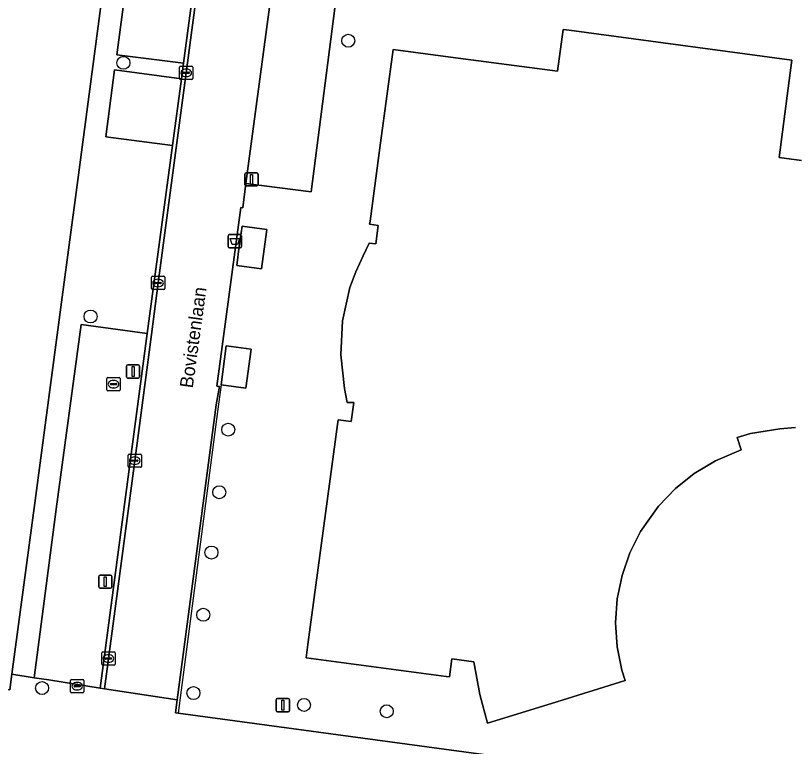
# Model space of a CAD drawing. Extents: x 161692 to 162379, y 380760 to 381678.
# Drawn here: x 162153.9 to 162212.6, y 380792.2 to 380847.3 of the extents above; entities that cross this region are included whole.
import ezdxf

# ---------------------------------------------------------------- set-up
doc = ezdxf.new("R2010")
doc.units = 0
for name, color, linetype in [('IMGEO_Afvalbak', 7, 'Continuous'), ('IMGEO_Boom', 7, 'Continuous'), ('IMGEO_Erf', 7, 'Continuous'), ('IMGEO_Hek', 7, 'Continuous'), ('IMGEO_Kolk', 7, 'Continuous'), ('IMGEO_Lichtmast', 7, 'Continuous'), ('IMGEO_Openbare_ruimte_label', 7, 'Continuous'), ('IMGEO_Pand', 7, 'Continuous'), ('IMGEO_Parkeervlak_open', 7, 'Continuous'), ('IMGEO_Rijbaan_lokaal_open', 7, 'Continuous'), ('IMGEO_Rioolput', 7, 'Continuous'), ('IMGEO_Voetpad_open', 7, 'Continuous')]:
    doc.layers.add(name, color=color, linetype=linetype)

msp = doc.modelspace()

# ---------------------------------------------------------------- linework, layer by layer
at = {"layer": 'IMGEO_Afvalbak'}
for p, q in [((162169.936, 380829.909), (162169.936, 380830.709)), ((162169.936, 380830.709), (162169.936, 380829.909)), ((162170.036, 380830.809), (162170.826, 380830.809)), ((162170.826, 380830.809), (162170.036, 380830.809)), ((162170.926, 380830.709), (162170.926, 380829.909)), ((162170.926, 380829.909), (162170.926, 380830.709)), ((162170.826, 380829.809), (162170.036, 380829.809)), ((162170.036, 380829.809), (162170.826, 380829.809))]:
    msp.add_line(p, q, dxfattribs=at)
msp.add_lwpolyline([(162170.079, 380830.523), (162170.783, 380830.523), (162170.634, 380830.053), (162170.228, 380830.053), (162170.079, 380830.523)], dxfattribs=at)
for centre, start, end in [((162170.036, 380830.709), 90, 180), ((162170.036, 380830.709), 90, 180), ((162170.826, 380830.709), 0, 90), ((162170.826, 380830.709), 360, 90), ((162170.036, 380829.909), 180, 270), ((162170.036, 380829.909), 180, 270), ((162170.826, 380829.909), 270, 0), ((162170.826, 380829.909), 270, 0)]:
    msp.add_arc(centre, 0.1, start, end, dxfattribs=at)
at = {"layer": 'IMGEO_Boom'}
for centre in [(162178.979, 380845.421), (162162.035, 380843.757), (162159.558, 380824.639), (162169.936, 380816.111), (162169.259, 380811.393), (162168.667, 380806.851), (162168.053, 380802.156), (162155.905, 380796.635), (162167.311, 380796.253), (162175.644, 380795.366), (162181.875, 380794.885)]:
    msp.add_circle(centre, 0.489, dxfattribs=at)
at = {"layer": 'IMGEO_Erf'}
for points in [[(162179.458, 380859.403), (162176.179, 380834.039), (162171.268, 380834.658), (162171.035, 380832.837), (162170.876, 380832.862), (162169.081, 380819.4), (162169.282, 380819.362), (162169.037, 380817.977), (162166.095, 380795.737), (162165.968, 380794.779), (162166.17, 380794.752), (162189.165, 380791.629), (162203.847, 380789.736), (162233.587, 380785.305)], [(162046.246, 380811.077), (162050.129, 380810.548), (162060.42, 380809.144), (162063.768, 380808.687), (162071.87, 380807.583), (162082.618, 380806.118), (162085.823, 380805.681), (162099.527, 380803.812), (162102.667, 380803.384), (162113.409, 380801.92), (162116.51, 380801.497), (162116.796, 380801.458), (162129.079, 380799.795), (162133.183, 380799.23), (162137.41, 380798.647), (162144.486, 380797.672), (162153.473, 380796.508), (162153.632, 380797.692), (162155.381, 380810.759), (162157.414, 380826.104), (162158.567, 380834.74), (162160.671, 380850.541)], [(162212.68, 380816.27), (162211.488, 380816.179), (162209.299, 380815.81), (162208.274, 380815.526), (162208.591, 380814.601), (162206.644, 380813.753), (162205.047, 380812.8), (162203.63, 380811.683), (162202.36, 380810.356), (162200.998, 380808.434), (162200.188, 380806.838), (162199.611, 380805.12), (162199.25, 380803.357), (162199.125, 380801.557), (162199.236, 380799.755), (162199.585, 380797.987), (162199.839, 380797.195), (162194.304, 380795.479), (162189.478, 380793.983), (162188.885, 380796.15), (162188.442, 380798.621), (162186.786, 380798.842), (162186.605, 380797.484), (162186.348, 380797.518), (162175.798, 380798.925), (162175.93, 380799.917), (162178.163, 380816.506), (162178.21, 380816.854), (162179.203, 380816.721), (162179.396, 380818.164), (162178.899, 380818.147), (162178.691, 380819.219), (162178.41, 380821.761), (162178.54, 380824.32), (162179.106, 380826.831), (162179.56, 380828.012), (162180.094, 380829.223), (162180.566, 380830.175), (162181.058, 380830.109), (162181.232, 380831.506), (162180.588, 380831.592), (162180.62, 380831.834), (162181.408, 380837.72), (162182.357, 380844.762), (162186.673, 380844.19), (162194.74, 380843.121), (162195.166, 380846.277), (162195.62, 380846.216), (162212.407, 380843.952), (162212.131, 380841.855), (162211.444, 380836.623), (162213.13, 380836.388)]]:
    msp.add_lwpolyline(points, dxfattribs=at)
for points in [[(162172.44, 380828.235), (162170.576, 380828.484), (162170.768, 380829.949), (162170.984, 380831.447), (162172.836, 380831.199)], [(162171.265, 380819.233), (162169.394, 380819.478), (162169.781, 380822.423), (162171.651, 380822.178)]]:
    msp.add_lwpolyline(points, close=True, dxfattribs=at)
at = {"layer": 'IMGEO_Hek'}
for points in [[(162169.394, 380819.478), (162169.133, 380817.486)], [(162169.133, 380817.486), (162166.17, 380794.752)]]:
    msp.add_lwpolyline(points, dxfattribs=at)
at = {"layer": 'IMGEO_Kolk'}
for p, q in [((162166.344, 380843.502), (162167.196, 380843.502)), ((162166.269, 380842.576), (162166.269, 380843.428)), ((162166.528, 380842.996), (162166.528, 380843.008)), ((162166.966, 380842.959), (162166.568, 380842.959)), ((162166.571, 380843.045), (162166.969, 380843.045)), ((162166.757, 380843.282), (162166.782, 380843.282)), ((162167.012, 380843.008), (162167.012, 380842.996)), ((162167.27, 380843.428), (162167.27, 380842.576)), ((162167.196, 380842.502), (162166.344, 380842.502)), ((162166.78, 380842.722), (162166.755, 380842.722)), ((162164.22, 380827.666), (162165.072, 380827.666)), ((162164.145, 380826.74), (162164.145, 380827.592)), ((162164.404, 380827.16), (162164.404, 380827.172)), ((162164.842, 380827.123), (162164.444, 380827.123)), ((162164.447, 380827.209), (162164.845, 380827.209)), ((162164.633, 380827.446), (162164.658, 380827.446)), ((162164.888, 380827.172), (162164.888, 380827.16)), ((162165.146, 380827.592), (162165.146, 380826.74)), ((162165.072, 380826.666), (162164.22, 380826.666)), ((162164.656, 380826.886), (162164.631, 380826.886)), ((162162.389, 380813.346), (162162.389, 380814.198)), ((162162.464, 380814.272), (162163.316, 380814.272)), ((162163.39, 380814.198), (162163.39, 380813.346)), ((162162.648, 380813.766), (162162.648, 380813.778)), ((162163.086, 380813.729), (162162.688, 380813.729)), ((162162.691, 380813.815), (162163.089, 380813.815)), ((162162.877, 380814.052), (162162.902, 380814.052)), ((162163.132, 380813.778), (162163.132, 380813.766)), ((162163.316, 380813.272), (162162.464, 380813.272)), ((162162.9, 380813.492), (162162.875, 380813.492)), ((162160.409, 380798.436), (162160.409, 380799.288)), ((162160.484, 380799.362), (162161.336, 380799.362)), ((162160.711, 380798.905), (162161.109, 380798.905)), ((162160.897, 380799.142), (162160.922, 380799.142)), ((162161.41, 380799.288), (162161.41, 380798.436)), ((162161.336, 380798.362), (162160.484, 380798.362)), ((162160.668, 380798.856), (162160.668, 380798.868)), ((162161.106, 380798.819), (162160.708, 380798.819)), ((162160.92, 380798.582), (162160.895, 380798.582)), ((162161.152, 380798.868), (162161.152, 380798.856))]:
    msp.add_line(p, q, dxfattribs=at)
for points in [[(162166.344, 380843.502), (162167.196, 380843.502)], [(162166.269, 380842.576), (162166.269, 380843.428)], [(162167.27, 380843.428), (162167.27, 380842.576)], [(162167.196, 380842.502), (162166.344, 380842.502)], [(162164.22, 380827.666), (162165.072, 380827.666)], [(162164.145, 380826.74), (162164.145, 380827.592)], [(162165.146, 380827.592), (162165.146, 380826.74)], [(162165.072, 380826.666), (162164.22, 380826.666)], [(162162.389, 380813.346), (162162.389, 380814.198)], [(162162.464, 380814.272), (162163.316, 380814.272)], [(162163.39, 380814.198), (162163.39, 380813.346)], [(162163.316, 380813.272), (162162.464, 380813.272)], [(162160.409, 380798.436), (162160.409, 380799.288)], [(162160.484, 380799.362), (162161.336, 380799.362)], [(162161.41, 380799.288), (162161.41, 380798.436)], [(162161.336, 380798.362), (162160.484, 380798.362)]]:
    msp.add_lwpolyline(points, dxfattribs=at)
for centre, radius, start, end in [((162166.346, 380843.426), 0.0765, 91.55205, 178.44795), ((162166.346, 380843.426), 0.0765, 91.55205, 178.44795), ((162167.194, 380843.426), 0.0765, 1.55205, 88.44795), ((162167.194, 380843.426), 0.0765, 1.55205, 88.44795), ((162166.568, 380843.005), 0.0403, 85.87752, 175.75265), ((162166.565, 380842.995), 0.0366, 178.93798, 274.71019), ((162166.969, 380843.002), 0.043, 264.86636, 352.45326), ((162166.973, 380843.007), 0.0386, 1.73085, 96.63898), ((162166.346, 380842.578), 0.0765, 181.55205, 268.44795), ((162166.346, 380842.578), 0.0765, 181.55205, 268.44795), ((162167.194, 380842.578), 0.0765, 271.55205, 358.44795), ((162167.194, 380842.578), 0.0765, 271.55205, 358.44795), ((162164.222, 380827.59), 0.0765, 91.55205, 178.44795), ((162164.222, 380827.59), 0.0765, 91.55205, 178.44795), ((162165.07, 380827.59), 0.0765, 1.55205, 88.44795), ((162165.07, 380827.59), 0.0765, 1.55205, 88.44795), ((162164.444, 380827.169), 0.0403, 85.87752, 175.75265), ((162164.441, 380827.159), 0.0366, 178.93798, 274.71019), ((162164.845, 380827.166), 0.043, 264.86636, 352.45326), ((162164.849, 380827.171), 0.0386, 1.73085, 96.63898), ((162164.222, 380826.742), 0.0765, 181.55205, 268.44795), ((162164.222, 380826.742), 0.0765, 181.55205, 268.44795), ((162165.07, 380826.742), 0.0765, 271.55205, 358.44795), ((162165.07, 380826.742), 0.0765, 271.55205, 358.44795), ((162162.466, 380814.196), 0.0765, 91.55205, 178.44795), ((162162.466, 380814.196), 0.0765, 91.55205, 178.44795), ((162163.314, 380814.196), 0.0765, 1.55205, 88.44795), ((162163.314, 380814.196), 0.0765, 1.55205, 88.44795), ((162162.688, 380813.775), 0.0403, 85.87752, 175.75265), ((162162.685, 380813.765), 0.0366, 178.93798, 274.71019), ((162163.089, 380813.772), 0.043, 264.86636, 352.45326), ((162163.093, 380813.777), 0.0386, 1.73085, 96.63898), ((162162.466, 380813.348), 0.0765, 181.55205, 268.44795), ((162162.466, 380813.348), 0.0765, 181.55205, 268.44795), ((162163.314, 380813.348), 0.0765, 271.55205, 358.44795), ((162163.314, 380813.348), 0.0765, 271.55205, 358.44795), ((162160.486, 380799.286), 0.0765, 91.55205, 178.44795), ((162160.486, 380799.286), 0.0765, 91.55205, 178.44795), ((162160.708, 380798.865), 0.0403, 85.87752, 175.75265), ((162161.113, 380798.867), 0.0386, 1.73085, 96.63898), ((162161.334, 380799.286), 0.0765, 1.55205, 88.44795), ((162161.334, 380799.286), 0.0765, 1.55205, 88.44795), ((162160.486, 380798.438), 0.0765, 181.55205, 268.44795), ((162160.486, 380798.438), 0.0765, 181.55205, 268.44795), ((162160.705, 380798.855), 0.0366, 178.93798, 274.71019), ((162161.109, 380798.862), 0.043, 264.86636, 352.45326), ((162161.334, 380798.438), 0.0765, 271.55205, 358.44795), ((162161.334, 380798.438), 0.0765, 271.55205, 358.44795)]:
    msp.add_arc(centre, radius, start, end, dxfattribs=at)
for centre, major_axis, ratio, start_param, end_param in [((162166.756, 380843.002), (-0.387, 0.002), 0.722429, 4.712389, 7.853982), ((162166.781, 380843.002), (-0.39, 0.002), 0.717154, 1.570796, 4.712389), ((162164.632, 380827.166), (-0.387, 0.002), 0.722429, 4.712389, 7.853982), ((162164.657, 380827.166), (-0.39, 0.002), 0.717154, 1.570796, 4.712389), ((162162.876, 380813.772), (-0.387, 0.002), 0.722429, 4.712389, 7.853982), ((162162.901, 380813.772), (-0.39, 0.002), 0.717154, 1.570796, 4.712389), ((162160.896, 380798.862), (-0.387, 0.002), 0.722429, 4.712389, 7.853982), ((162160.921, 380798.862), (-0.39, 0.002), 0.717154, 1.570796, 4.712389)]:
    msp.add_ellipse(centre, major_axis=major_axis, ratio=ratio, start_param=start_param, end_param=end_param, dxfattribs=at)
at = {"layer": 'IMGEO_Lichtmast'}
for p, q in [((162171.188, 380834.574), (162171.188, 380835.374)), ((162171.188, 380835.374), (162171.188, 380834.574)), ((162171.288, 380835.474), (162172.078, 380835.474)), ((162172.078, 380835.474), (162171.288, 380835.474)), ((162172.178, 380835.374), (162172.178, 380834.574)), ((162172.178, 380834.574), (162172.178, 380835.374)), ((162172.078, 380834.474), (162171.288, 380834.474)), ((162171.288, 380834.474), (162172.078, 380834.474)), ((162162.266, 380820.103), (162162.266, 380820.903)), ((162162.266, 380820.903), (162162.266, 380820.103)), ((162162.366, 380821.003), (162163.156, 380821.003)), ((162163.156, 380821.003), (162162.366, 380821.003)), ((162163.256, 380820.903), (162163.256, 380820.103)), ((162163.256, 380820.103), (162163.256, 380820.903)), ((162163.156, 380820.003), (162162.366, 380820.003)), ((162162.366, 380820.003), (162163.156, 380820.003)), ((162160.172, 380804.255), (162160.172, 380805.055)), ((162160.172, 380805.055), (162160.172, 380804.255)), ((162160.272, 380805.155), (162161.062, 380805.155)), ((162161.062, 380805.155), (162160.272, 380805.155)), ((162161.162, 380805.055), (162161.162, 380804.255)), ((162161.162, 380804.255), (162161.162, 380805.055)), ((162161.062, 380804.155), (162160.272, 380804.155)), ((162160.272, 380804.155), (162161.062, 380804.155)), ((162173.553, 380794.949), (162173.553, 380795.749)), ((162173.553, 380795.749), (162173.553, 380794.949)), ((162173.653, 380795.849), (162174.443, 380795.849)), ((162174.443, 380795.849), (162173.653, 380795.849)), ((162174.543, 380795.749), (162174.543, 380794.949)), ((162174.543, 380794.949), (162174.543, 380795.749)), ((162174.443, 380794.849), (162173.653, 380794.849)), ((162173.653, 380794.849), (162174.443, 380794.849))]:
    msp.add_line(p, q, dxfattribs=at)
for points in [[(162171.608, 380835.349), (162171.758, 380835.349), (162171.758, 380834.599), (162171.608, 380834.599), (162171.608, 380835.349)], [(162162.686, 380820.878), (162162.836, 380820.878), (162162.836, 380820.128), (162162.686, 380820.128), (162162.686, 380820.878)], [(162160.592, 380805.03), (162160.742, 380805.03), (162160.742, 380804.28), (162160.592, 380804.28), (162160.592, 380805.03)], [(162173.973, 380795.724), (162174.123, 380795.724), (162174.123, 380794.974), (162173.973, 380794.974), (162173.973, 380795.724)]]:
    msp.add_lwpolyline(points, dxfattribs=at)
for centre, start, end in [((162171.288, 380835.374), 90, 180), ((162171.288, 380835.374), 90, 180), ((162172.078, 380835.374), 0, 90), ((162172.078, 380835.374), 360, 90), ((162171.288, 380834.574), 180, 270), ((162171.288, 380834.574), 180, 270), ((162172.078, 380834.574), 270, 0), ((162172.078, 380834.574), 270, 0), ((162162.366, 380820.903), 90, 180), ((162162.366, 380820.903), 90, 180), ((162163.156, 380820.903), 0, 90), ((162163.156, 380820.903), 360, 90), ((162162.366, 380820.103), 180, 270), ((162162.366, 380820.103), 180, 270), ((162163.156, 380820.103), 270, 0), ((162163.156, 380820.103), 270, 0), ((162160.272, 380805.055), 90, 180), ((162160.272, 380805.055), 90, 180), ((162161.062, 380805.055), 0, 90), ((162161.062, 380805.055), 360, 90), ((162160.272, 380804.255), 180, 270), ((162160.272, 380804.255), 180, 270), ((162161.062, 380804.255), 270, 0), ((162161.062, 380804.255), 270, 0), ((162173.653, 380795.749), 90, 180), ((162173.653, 380795.749), 90, 180), ((162174.443, 380795.749), 0, 90), ((162174.443, 380795.749), 360, 90), ((162173.653, 380794.949), 180, 270), ((162173.653, 380794.949), 180, 270), ((162174.443, 380794.949), 270, 0), ((162174.443, 380794.949), 270, 0)]:
    msp.add_arc(centre, 0.1, start, end, dxfattribs=at)
at = {"layer": 'IMGEO_Pand'}
msp.add_lwpolyline([(162213.13, 380836.388), (162211.444, 380836.623), (162212.131, 380841.855), (162212.407, 380843.952), (162195.62, 380846.216), (162195.166, 380846.277), (162194.74, 380843.121), (162186.673, 380844.19), (162182.357, 380844.762), (162181.408, 380837.72), (162180.62, 380831.834), (162180.588, 380831.592), (162181.232, 380831.506), (162181.058, 380830.109), (162180.566, 380830.175), (162180.094, 380829.223), (162179.56, 380828.012), (162179.106, 380826.831), (162178.54, 380824.32), (162178.41, 380821.761), (162178.691, 380819.219), (162178.899, 380818.147), (162179.396, 380818.164), (162179.203, 380816.721), (162178.21, 380816.854), (162178.163, 380816.506), (162175.93, 380799.917), (162175.798, 380798.925), (162186.348, 380797.518), (162186.605, 380797.484), (162186.786, 380798.842), (162188.442, 380798.621), (162188.885, 380796.15), (162189.478, 380793.983), (162194.304, 380795.479), (162199.839, 380797.195), (162199.585, 380797.987), (162199.236, 380799.755), (162199.125, 380801.557), (162199.25, 380803.357), (162199.611, 380805.12), (162200.188, 380806.838), (162200.998, 380808.434), (162202.36, 380810.356), (162203.63, 380811.683), (162205.047, 380812.8), (162206.644, 380813.753), (162208.591, 380814.601), (162208.274, 380815.526), (162209.299, 380815.81), (162211.488, 380816.179), (162212.68, 380816.27)], dxfattribs=at)
for points in [[(162172.836, 380831.199), (162170.984, 380831.447), (162170.768, 380829.949), (162170.576, 380828.484), (162172.44, 380828.235)], [(162171.651, 380822.178), (162169.781, 380822.423), (162169.394, 380819.478), (162171.265, 380819.233)]]:
    msp.add_lwpolyline(points, close=True, dxfattribs=at)
at = {"layer": 'IMGEO_Parkeervlak_open'}
for points in [[(162176.179, 380834.039), (162179.458, 380859.403), (162180.033, 380863.094), (162175.146, 380863.715), (162171.268, 380834.658)], [(162166.559, 380843.741), (162168.994, 380862.001), (162163.985, 380862.722), (162161.536, 380844.357)], [(162165.731, 380837.514), (162166.411, 380842.55), (162161.372, 380843.226), (162160.709, 380838.167)], [(162160.296, 380796.631), (162163.821, 380823.369), (162158.849, 380824.039), (162156.978, 380810.115), (162155.305, 380797.409), (162156.416, 380797.255)]]:
    msp.add_lwpolyline(points, close=True, dxfattribs=at)
at = {"layer": 'IMGEO_Rijbaan_lokaal_open'}
msp.add_lwpolyline([(162169.299, 380861.974), (162168.994, 380862.001), (162166.559, 380843.741), (162166.411, 380842.55), (162165.731, 380837.514), (162163.821, 380823.369), (162160.296, 380796.631), (162160.607, 380796.577), (162162.89, 380813.772), (162164.147, 380823.285), (162164.647, 380827.166), (162166.771, 380843.001), (162168.858, 380858.73)], close=True, dxfattribs=at)
at = {"layer": 'IMGEO_Rioolput'}
for p, q in [((162160.869, 380820.039), (162161.721, 380820.039)), ((162160.794, 380819.113), (162160.794, 380819.965)), ((162161.053, 380819.533), (162161.053, 380819.545)), ((162161.491, 380819.496), (162161.093, 380819.496)), ((162161.096, 380819.582), (162161.494, 380819.582)), ((162161.282, 380819.819), (162161.307, 380819.819)), ((162161.537, 380819.545), (162161.537, 380819.533)), ((162161.795, 380819.965), (162161.795, 380819.113)), ((162161.721, 380819.039), (162160.869, 380819.039)), ((162161.305, 380819.259), (162161.28, 380819.259)), ((162158.051, 380796.355), (162158.051, 380797.207)), ((162158.126, 380797.281), (162158.978, 380797.281)), ((162159.052, 380797.207), (162159.052, 380796.355)), ((162158.31, 380796.775), (162158.31, 380796.787)), ((162158.748, 380796.738), (162158.35, 380796.738)), ((162158.353, 380796.824), (162158.751, 380796.824)), ((162158.539, 380797.061), (162158.564, 380797.061)), ((162158.794, 380796.787), (162158.794, 380796.775)), ((162158.978, 380796.281), (162158.126, 380796.281)), ((162158.562, 380796.501), (162158.537, 380796.501))]:
    msp.add_line(p, q, dxfattribs=at)
for points in [[(162160.869, 380820.039), (162161.721, 380820.039)], [(162160.794, 380819.113), (162160.794, 380819.965)], [(162161.795, 380819.965), (162161.795, 380819.113)], [(162161.721, 380819.039), (162160.869, 380819.039)], [(162158.051, 380796.355), (162158.051, 380797.207)], [(162158.126, 380797.281), (162158.978, 380797.281)], [(162159.052, 380797.207), (162159.052, 380796.355)], [(162158.978, 380796.281), (162158.126, 380796.281)]]:
    msp.add_lwpolyline(points, dxfattribs=at)
for centre, radius, start, end in [((162160.871, 380819.963), 0.0765, 91.55205, 178.44795), ((162160.871, 380819.963), 0.0765, 91.55205, 178.44795), ((162161.719, 380819.963), 0.0765, 1.55205, 88.44795), ((162161.719, 380819.963), 0.0765, 1.55205, 88.44795), ((162161.093, 380819.542), 0.0403, 85.87752, 175.75265), ((162161.09, 380819.532), 0.0366, 178.93798, 274.71019), ((162161.494, 380819.539), 0.043, 264.86636, 352.45326), ((162161.498, 380819.544), 0.0386, 1.73085, 96.63898), ((162160.871, 380819.115), 0.0765, 181.55205, 268.44795), ((162160.871, 380819.115), 0.0765, 181.55205, 268.44795), ((162161.719, 380819.115), 0.0765, 271.55205, 358.44795), ((162161.719, 380819.115), 0.0765, 271.55205, 358.44795), ((162158.128, 380797.205), 0.0765, 91.55205, 178.44795), ((162158.128, 380797.205), 0.0765, 91.55205, 178.44795), ((162158.976, 380797.205), 0.0765, 1.55205, 88.44795), ((162158.976, 380797.205), 0.0765, 1.55205, 88.44795), ((162158.35, 380796.784), 0.0403, 85.87752, 175.75265), ((162158.347, 380796.774), 0.0366, 178.93798, 274.71019), ((162158.751, 380796.781), 0.043, 264.86636, 352.45326), ((162158.755, 380796.786), 0.0386, 1.73085, 96.63898), ((162158.128, 380796.357), 0.0765, 181.55205, 268.44795), ((162158.128, 380796.357), 0.0765, 181.55205, 268.44795), ((162158.976, 380796.357), 0.0765, 271.55205, 358.44795), ((162158.976, 380796.357), 0.0765, 271.55205, 358.44795)]:
    msp.add_arc(centre, radius, start, end, dxfattribs=at)
for centre, major_axis, ratio, start_param, end_param in [((162161.281, 380819.539), (-0.387, 0.002), 0.722429, 4.712389, 7.853982), ((162161.306, 380819.539), (-0.39, 0.002), 0.717154, 1.570796, 4.712389), ((162158.538, 380796.781), (-0.387, 0.002), 0.722429, 4.712389, 7.853982), ((162158.563, 380796.781), (-0.39, 0.002), 0.717154, 1.570796, 4.712389)]:
    msp.add_ellipse(centre, major_axis=major_axis, ratio=ratio, start_param=start_param, end_param=end_param, dxfattribs=at)
at = {"layer": 'IMGEO_Voetpad_open'}
for points in [[(162169.037, 380817.977), (162169.282, 380819.362), (162169.081, 380819.4), (162170.876, 380832.862), (162171.035, 380832.837), (162171.268, 380834.658), (162175.146, 380863.715), (162175.246, 380864.444), (162169.749, 380865.211), (162169.299, 380861.974), (162168.858, 380858.73), (162166.771, 380843.001), (162164.647, 380827.166), (162164.147, 380823.285), (162162.89, 380813.772), (162160.607, 380796.577), (162166.095, 380795.737)], [(162165.731, 380837.514), (162160.709, 380838.167), (162161.372, 380843.226), (162166.411, 380842.55), (162166.559, 380843.741), (162161.536, 380844.357), (162163.985, 380862.722), (162162.074, 380861.396), (162160.671, 380850.541), (162158.567, 380834.74), (162157.414, 380826.104), (162155.381, 380810.759), (162153.632, 380797.692), (162155.305, 380797.409), (162156.978, 380810.115), (162158.849, 380824.039), (162163.821, 380823.369)]]:
    msp.add_lwpolyline(points, close=True, dxfattribs=at)
for points in [[(162166.17, 380794.752), (162165.968, 380794.779), (162166.095, 380795.737), (162160.607, 380796.577), (162160.296, 380796.631), (162156.416, 380797.255), (162155.305, 380797.409), (162153.632, 380797.692), (162153.473, 380796.508), (162144.486, 380797.672), (162137.41, 380798.647), (162136.88, 380794.488), (162147.7, 380793.031)], [(162245.098, 380782.531), (162245.978, 380783.533), (162246.35, 380784.142), (162249.39, 380789.116), (162246.56, 380789.741), (162242.108, 380784.149), (162233.587, 380785.305), (162203.847, 380789.736), (162189.165, 380791.629), (162166.17, 380794.752)]]:
    msp.add_lwpolyline(points, dxfattribs=at)

# ---------------------------------------------------------------- texts
at = {"layer": 'IMGEO_Openbare_ruimte_label'}
msp.add_text('Bovistenlaan', height=1, rotation=82.18582, dxfattribs=at).set_placement((162167.259, 380819.202))

doc.saveas('drawing.dxf')
